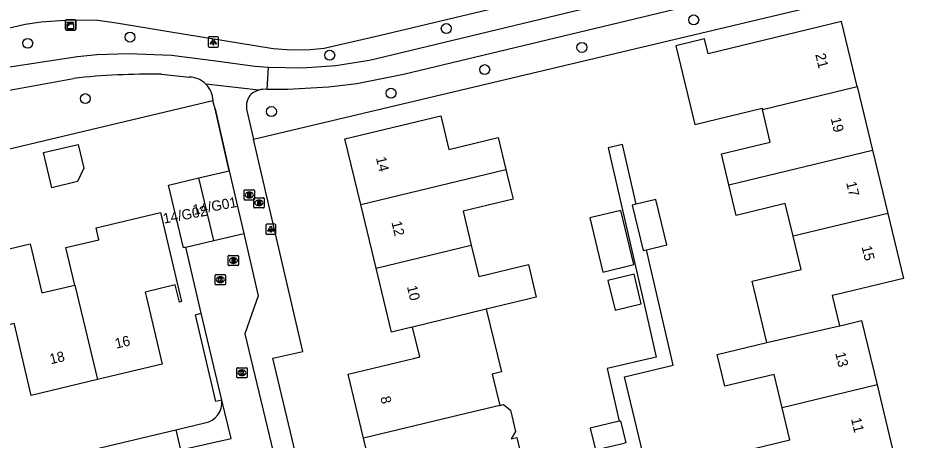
# Model space of a CAD drawing. Extents: x 157663 to 158496, y 379212 to 380934.
# Drawn here: x 158140.7 to 158228.4, y 380832.6 to 380874.1 of the extents above; entities that cross this region are included whole.
import ezdxf

# ---------------------------------------------------------------- set-up
doc = ezdxf.new("R2010")
doc.units = 0
for name, color, linetype in [('IMGEO_Boom', 7, 'Continuous'), ('IMGEO_Brandkraan', 7, 'Continuous'), ('IMGEO_Fietspad_gesloten', 7, 'Continuous'), ('IMGEO_Groenvoorziening', 7, 'Continuous'), ('IMGEO_Haag', 7, 'Continuous'), ('IMGEO_Hek', 7, 'Continuous'), ('IMGEO_Kast', 7, 'Continuous'), ('IMGEO_Kolk', 7, 'Continuous'), ('IMGEO_Lichtpunt', 7, 'Continuous'), ('IMGEO_Pand', 7, 'Continuous'), ('IMGEO_Pand_nummerreeks', 7, 'Continuous'), ('IMGEO_Parkeervlak_open', 7, 'Continuous'), ('IMGEO_Rijbaan_lokaal_open', 7, 'Continuous'), ('IMGEO_Rioolput', 7, 'Continuous'), ('IMGEO_Voetpad_open', 7, 'Continuous')]:
    doc.layers.add(name, color=color, linetype=linetype)

msp = doc.modelspace()

# ---------------------------------------------------------------- linework, layer by layer
at = {"layer": 'IMGEO_Boom'}
for centre in [(158207.103, 380873.852), (158151.684, 380872.157), (158182.779, 380873), (158141.631, 380871.551), (158196.111, 380871.143), (158171.319, 380870.384), (158186.558, 380868.968), (158147.293, 380866.119), (158177.347, 380866.649), (158165.589, 380864.849)]:
    msp.add_circle(centre, 0.489, dxfattribs=at)
at = {"layer": 'IMGEO_Brandkraan'}
for p, q in [((158163.859, 380855.452), (158163.859, 380856.304)), ((158163.934, 380856.378), (158164.786, 380856.378)), ((158164.347, 380856.158), (158164.372, 380856.158)), ((158164.86, 380856.304), (158164.86, 380855.452)), ((158164.786, 380855.378), (158163.934, 380855.378)), ((158164.37, 380855.598), (158164.345, 380855.598))]:
    msp.add_line(p, q, dxfattribs=at)
for points in [[(158163.859, 380855.452), (158163.859, 380856.304)], [(158163.934, 380856.378), (158164.786, 380856.378)], [(158164.207, 380856.078), (158164.207, 380855.678), (158164.42, 380855.678)], [(158164.438, 380856.078), (158164.207, 380856.078)], [(158164.386, 380855.997), (158164.332, 380855.997), (158164.332, 380855.921)], [(158164.86, 380856.304), (158164.86, 380855.452)], [(158164.786, 380855.378), (158163.934, 380855.378)], [(158164.332, 380855.921), (158164.385, 380855.921)], [(158164.394, 380855.845), (158164.332, 380855.845), (158164.332, 380855.764)], [(158164.332, 380855.764), (158164.394, 380855.764)]]:
    msp.add_lwpolyline(points, dxfattribs=at)
for centre, radius, start, end in [((158163.936, 380856.302), 0.0765, 91.55205, 178.44795), ((158163.936, 380856.302), 0.0765, 91.55205, 178.44795), ((158164.387, 380855.959), 0.0379, 267.82845, 90.93552), ((158164.442, 380855.933), 0.145, 59.4692, 91.53667), ((158164.467, 380855.98), 0.0922, 285.51372, 58.15012), ((158164.784, 380856.302), 0.0765, 1.55205, 88.44795), ((158164.784, 380856.302), 0.0765, 1.55205, 88.44795), ((158163.936, 380855.454), 0.0765, 181.55205, 268.44795), ((158163.936, 380855.454), 0.0765, 181.55205, 268.44795), ((158164.395, 380855.804), 0.0404, 269.87594, 90.50774), ((158164.426, 380855.929), 0.251, 268.66757, 293.53466), ((158164.472, 380855.788), 0.105, 301.31148, 78.98903), ((158164.784, 380855.454), 0.0765, 271.55205, 358.44795), ((158164.784, 380855.454), 0.0765, 271.55205, 358.44795)]:
    msp.add_arc(centre, radius, start, end, dxfattribs=at)
for centre, major_axis, ratio, start_param, end_param in [((158164.346, 380855.878), (-0.387, 0.002), 0.722429, 4.712389, 7.853982), ((158164.371, 380855.878), (-0.39, 0.002), 0.717154, 1.570796, 4.712389)]:
    msp.add_ellipse(centre, major_axis=major_axis, ratio=ratio, start_param=start_param, end_param=end_param, dxfattribs=at)
at = {"layer": 'IMGEO_Fietspad_gesloten'}
msp.add_lwpolyline([(158234.764, 380886.844), (158227.239, 380884.51), (158216.562, 380881.917), (158176.169, 380872.274), (158170.786, 380871.038), (158169.397, 380870.904), (158167.571, 380870.872), (158165.75, 380871.003), (158163.948, 380871.297), (158155.69, 380872.659), (158150.365, 380873.521), (158148.523, 380873.783), (158145.729, 380873.832), (158142.943, 380873.632), (158141.381, 380873.409), (158125.611, 380869.701)], dxfattribs=at)
at = {"layer": 'IMGEO_Groenvoorziening'}
for points in [[(158163.827, 380862.151), (158230.016, 380877.859)], [(158159.844, 380865.897), (158116.365, 380855.58)]]:
    msp.add_lwpolyline(points, dxfattribs=at)
at = {"layer": 'IMGEO_Haag'}
msp.add_lwpolyline([(158160.721, 380836.488), (158160.137, 380836.35), (158158.113, 380844.892), (158158.697, 380845.03)], dxfattribs=at)
at = {"layer": 'IMGEO_Hek'}
msp.add_lwpolyline([(158160.042, 380865.13), (158161.437, 380859.026)], dxfattribs=at)
at = {"layer": 'IMGEO_Kast'}
for p, q in [((158145.348, 380872.928), (158145.348, 380873.769)), ((158145.348, 380873.769), (158145.348, 380872.928)), ((158145.423, 380873.853), (158146.264, 380873.853)), ((158146.264, 380873.853), (158145.423, 380873.853)), ((158146.348, 380873.778), (158146.348, 380872.937)), ((158146.348, 380872.937), (158146.348, 380873.778)), ((158146.273, 380872.853), (158145.432, 380872.853)), ((158145.432, 380872.853), (158146.273, 380872.853))]:
    msp.add_line(p, q, dxfattribs=at)
for points in [[(158145.543, 380873.643), (158146.143, 380873.643), (158146.143, 380873.558), (158145.543, 380873.558), (158145.543, 380873.643)], [(158145.543, 380873.468), (158146.143, 380873.468), (158146.143, 380872.979), (158145.543, 380872.979), (158145.543, 380873.468)]]:
    msp.add_lwpolyline(points, dxfattribs=at)
msp.add_circle((158145.627, 380873.317), 0.0377, dxfattribs=at)
for centre, start, end in [((158145.426, 380873.775), 92.4484, 184.28452), ((158145.426, 380873.775), 92.4484, 184.28452), ((158146.27, 380873.775), 2.4484, 94.28452), ((158146.27, 380873.775), 2.4484, 94.28452), ((158145.426, 380872.931), 182.4484, 274.28452), ((158145.426, 380872.931), 182.4484, 274.28452), ((158146.27, 380872.931), 272.4484, 4.28452), ((158146.27, 380872.931), 272.4484, 4.28452)]:
    msp.add_arc(centre, 0.0779, start, end, dxfattribs=at)
at = {"layer": 'IMGEO_Kolk'}
for p, q in [((158160.066, 380847.905), (158160.066, 380848.757)), ((158160.141, 380848.831), (158160.993, 380848.831)), ((158160.554, 380848.611), (158160.579, 380848.611)), ((158161.067, 380848.757), (158161.067, 380847.905)), ((158160.993, 380847.831), (158160.141, 380847.831)), ((158160.577, 380848.051), (158160.552, 380848.051)), ((158162.198, 380838.76), (158162.198, 380839.612)), ((158162.273, 380839.686), (158163.125, 380839.686)), ((158162.686, 380839.466), (158162.711, 380839.466)), ((158163.199, 380839.612), (158163.199, 380838.76)), ((158163.125, 380838.686), (158162.273, 380838.686)), ((158162.709, 380838.906), (158162.684, 380838.906))]:
    msp.add_line(p, q, dxfattribs=at)
for points in [[(158160.066, 380847.905), (158160.066, 380848.757)], [(158160.141, 380848.831), (158160.993, 380848.831)], [(158160.387, 380848.531), (158160.51, 380848.531), (158160.51, 380848.38), (158160.64, 380848.531), (158160.804, 380848.531), (158160.658, 380848.38), (158160.811, 380848.131), (158160.659, 380848.131), (158160.574, 380848.295), (158160.51, 380848.228), (158160.51, 380848.131), (158160.387, 380848.131), (158160.387, 380848.531)], [(158161.067, 380848.757), (158161.067, 380847.905)], [(158160.993, 380847.831), (158160.141, 380847.831)], [(158162.198, 380838.76), (158162.198, 380839.612)], [(158162.273, 380839.686), (158163.125, 380839.686)], [(158162.519, 380839.386), (158162.642, 380839.386), (158162.642, 380839.235), (158162.772, 380839.386), (158162.936, 380839.386), (158162.79, 380839.235), (158162.943, 380838.986), (158162.791, 380838.986), (158162.706, 380839.15), (158162.642, 380839.083), (158162.642, 380838.986), (158162.519, 380838.986), (158162.519, 380839.386)], [(158163.199, 380839.612), (158163.199, 380838.76)], [(158163.125, 380838.686), (158162.273, 380838.686)]]:
    msp.add_lwpolyline(points, dxfattribs=at)
for centre, start, end in [((158160.143, 380848.755), 91.55205, 178.44795), ((158160.143, 380848.755), 91.55205, 178.44795), ((158160.991, 380848.755), 1.55205, 88.44795), ((158160.991, 380848.755), 1.55205, 88.44795), ((158160.143, 380847.907), 181.55205, 268.44795), ((158160.143, 380847.907), 181.55205, 268.44795), ((158160.991, 380847.907), 271.55205, 358.44795), ((158160.991, 380847.907), 271.55205, 358.44795), ((158162.275, 380839.61), 91.55205, 178.44795), ((158162.275, 380839.61), 91.55205, 178.44795), ((158163.123, 380839.61), 1.55205, 88.44795), ((158163.123, 380839.61), 1.55205, 88.44795), ((158162.275, 380838.762), 181.55205, 268.44795), ((158162.275, 380838.762), 181.55205, 268.44795), ((158163.123, 380838.762), 271.55205, 358.44795), ((158163.123, 380838.762), 271.55205, 358.44795)]:
    msp.add_arc(centre, 0.0765, start, end, dxfattribs=at)
for centre, major_axis, ratio, start_param, end_param in [((158160.553, 380848.331), (-0.387, 0.002), 0.722429, 4.712389, 7.853982), ((158160.578, 380848.331), (-0.39, 0.002), 0.717154, 1.570796, 4.712389), ((158162.685, 380839.186), (-0.387, 0.002), 0.722429, 4.712389, 7.853982), ((158162.71, 380839.186), (-0.39, 0.002), 0.717154, 1.570796, 4.712389)]:
    msp.add_ellipse(centre, major_axis=major_axis, ratio=ratio, start_param=start_param, end_param=end_param, dxfattribs=at)
at = {"layer": 'IMGEO_Lichtpunt'}
for p, q in [((158159.381, 380872.084), (158159.381, 380871.277)), ((158159.381, 380872.084), (158159.381, 380871.277)), ((158160.283, 380872.179), (158159.475, 380872.179)), ((158160.283, 380872.179), (158159.475, 380872.179)), ((158160.377, 380871.277), (158160.377, 380872.084)), ((158160.377, 380871.277), (158160.377, 380872.084)), ((158159.475, 380871.183), (158160.283, 380871.183)), ((158159.475, 380871.183), (158160.283, 380871.183)), ((158165.033, 380853.691), (158165.033, 380852.884)), ((158165.033, 380853.691), (158165.033, 380852.884)), ((158165.935, 380853.786), (158165.127, 380853.786)), ((158165.935, 380853.786), (158165.127, 380853.786)), ((158166.029, 380852.884), (158166.029, 380853.691)), ((158166.029, 380852.884), (158166.029, 380853.691)), ((158165.127, 380852.79), (158165.935, 380852.79)), ((158165.127, 380852.79), (158165.935, 380852.79))]:
    msp.add_line(p, q, dxfattribs=at)
for points in [[(158159.755, 380871.748), (158159.794, 380871.72), (158159.606, 380871.458), (158159.568, 380871.485), (158159.755, 380871.748)], [(158159.857, 380871.7), (158159.904, 380871.7), (158159.904, 380871.378), (158159.857, 380871.378), (158159.857, 380871.7)], [(158159.967, 380871.72), (158160.005, 380871.747), (158160.192, 380871.485), (158160.153, 380871.457), (158159.967, 380871.72)], [(158165.407, 380853.355), (158165.446, 380853.327), (158165.258, 380853.065), (158165.22, 380853.092), (158165.407, 380853.355)], [(158165.619, 380853.327), (158165.657, 380853.354), (158165.844, 380853.092), (158165.805, 380853.064), (158165.619, 380853.327)], [(158165.509, 380853.307), (158165.556, 380853.307), (158165.556, 380852.985), (158165.509, 380852.985), (158165.509, 380853.307)]]:
    msp.add_lwpolyline(points, dxfattribs=at)
for centre in [(158159.88, 380871.882), (158165.532, 380853.489)]:
    msp.add_circle(centre, 0.0994, dxfattribs=at)
for centre, start, end in [((158159.475, 380872.084), 90, 180), ((158159.475, 380872.084), 90, 180), ((158160.283, 380872.084), 0, 90), ((158160.283, 380872.084), 0, 90), ((158159.475, 380871.277), 180, 270), ((158159.475, 380871.277), 180, 270), ((158160.283, 380871.277), 270, 0), ((158160.283, 380871.277), 270, 360), ((158165.127, 380853.691), 90, 180), ((158165.127, 380853.691), 90, 180), ((158165.935, 380853.691), 0, 90), ((158165.935, 380853.691), 0, 90), ((158165.127, 380852.884), 180, 270), ((158165.127, 380852.884), 180, 270), ((158165.935, 380852.884), 270, 0), ((158165.935, 380852.884), 270, 360)]:
    msp.add_arc(centre, 0.0946, start, end, dxfattribs=at)
at = {"layer": 'IMGEO_Pand'}
for points in [[(158223.185, 380867.301), (158221.649, 380873.683), (158208.526, 380870.525), (158208.173, 380871.991), (158205.363, 380871.315), (158207.221, 380863.591), (158213.827, 380865.18), (158213.857, 380865.056)], [(158213.857, 380865.056), (158223.185, 380867.301)], [(158223.185, 380867.301), (158224.686, 380861.065)], [(158210.549, 380857.664), (158209.822, 380860.682), (158214.631, 380861.839), (158213.857, 380865.056)], [(158174.364, 380855.731), (158172.818, 380862.154), (158182.234, 380864.42), (158183.028, 380861.12), (158187.887, 380862.289), (158188.638, 380859.169)], [(158146.531, 380857.963), (158144.012, 380857.363), (158143.19, 380860.819), (158146.577, 380861.625), (158147.138, 380859.27), (158146.531, 380857.963)], [(158210.549, 380857.664), (158224.686, 380861.065)], [(158224.686, 380861.065), (158226.187, 380854.83)], [(158158.457, 380858.321), (158161.437, 380859.026)], [(158161.437, 380859.026), (158162.89, 380852.878)], [(158174.364, 380855.731), (158188.638, 380859.169)], [(158188.638, 380859.169), (158189.057, 380857.428), (158189.344, 380856.235), (158184.433, 380855.053), (158185.238, 380851.709)], [(158157.175, 380851.512), (158156.948, 380851.458), (158155.477, 380857.617), (158158.457, 380858.321)], [(158159.911, 380852.166), (158158.457, 380858.321)], [(158216.885, 380852.591), (158216.11, 380855.811), (158211.275, 380854.647), (158210.549, 380857.664)], [(158202.47, 380851.277), (158204.451, 380851.754), (158203.379, 380856.206), (158201.442, 380855.739)], [(158175.875, 380849.453), (158174.364, 380855.731)], [(158198.179, 380849.073), (158201.222, 380849.806), (158199.939, 380855.137), (158196.895, 380854.404), (158198.179, 380849.073)], [(158201.442, 380855.739), (158201.047, 380855.644), (158202.119, 380851.192), (158202.47, 380851.277)], [(158146.26, 380847.797), (158145.381, 380851.483), (158148.631, 380852.258), (158148.355, 380853.416), (158154.672, 380854.92), (158156.752, 380846.181), (158156.539, 380846.13), (158156.261, 380847.297), (158156.136, 380847.822), (158153.17, 380847.106), (158153.293, 380846.59), (158154.854, 380840.033), (158148.474, 380838.514)], [(158226.187, 380854.83), (158216.885, 380852.591)], [(158226.187, 380854.83), (158227.722, 380848.451), (158221.179, 380846.877), (158220.718, 380846.766), (158221.433, 380843.794)], [(158159.911, 380852.166), (158162.89, 380852.878)], [(158214.289, 380842.163), (158212.843, 380848.172), (158217.669, 380849.334), (158216.885, 380852.591)], [(158135.789, 380850.422), (158141.859, 380851.867), (158143.012, 380847.024), (158146.26, 380847.797)], [(158157.175, 380851.512), (158159.911, 380852.166)], [(158175.875, 380849.453), (158185.238, 380851.709)], [(158185.238, 380851.709), (158185.976, 380848.641), (158190.854, 380849.815), (158191.626, 380846.606), (158186.713, 380845.424)], [(158179.464, 380843.674), (158178.999, 380843.562), (158177.386, 380843.174), (158175.875, 380849.453)], [(158199.368, 380845.327), (158201.953, 380845.95), (158201.248, 380848.876), (158198.663, 380848.253), (158199.368, 380845.327)], [(158146.26, 380847.797), (158148.474, 380838.514)], [(158186.713, 380845.424), (158179.464, 380843.674)], [(158186.713, 380845.424), (158188.192, 380839.279), (158187.296, 380839.063), (158188.036, 380835.984)], [(158148.474, 380838.514), (158141.979, 380836.967), (158140.418, 380843.524), (158140.298, 380844.027), (158137.459, 380843.35)], [(158214.289, 380842.163), (158221.433, 380843.794)], [(158221.433, 380843.794), (158221.895, 380843.905), (158223.611, 380844.319), (158225.133, 380837.995)], [(158174.653, 380832.768), (158173.139, 380839.058), (158179.702, 380840.637), (158180.168, 380840.749), (158179.464, 380843.674)], [(158215.807, 380835.751), (158215.02, 380839.022), (158210.177, 380837.857), (158209.422, 380840.992), (158214.289, 380842.163)], [(158225.133, 380837.995), (158226.656, 380831.668), (158212.46, 380828.251), (158211.699, 380831.412), (158216.569, 380832.584), (158215.807, 380835.751)], [(158225.133, 380837.995), (158215.807, 380835.751)], [(158188.036, 380835.984), (158184.061, 380835.029), (158174.653, 380832.768)], [(158188.036, 380835.984), (158188.413, 380836.075), (158189.097, 380835.508), (158189.598, 380833.422), (158189.146, 380832.681), (158189.713, 380832.817), (158190.414, 380829.903)], [(158199.785, 380834.427), (158196.931, 380833.741), (158197.446, 380831.601), (158200.28, 380832.282)], [(158199.785, 380834.427), (158199.901, 380834.455), (158200.415, 380832.315), (158200.28, 380832.282)], [(158176.167, 380826.479), (158174.653, 380832.768)]]:
    msp.add_lwpolyline(points, dxfattribs=at)
at = {"layer": 'IMGEO_Parkeervlak_open'}
msp.add_lwpolyline([(158143.629, 380830.615), (158156.186, 380833.568)], dxfattribs=at)
at = {"layer": 'IMGEO_Rijbaan_lokaal_open'}
for points in [[(158162.89, 380852.878), (158164.297, 380846.741), (158162.99, 380842.997), (158166.548, 380828.16)], [(158158.697, 380845.03), (158157.175, 380851.512)], [(158160.721, 380836.488), (158158.697, 380845.03)], [(158156.661, 380831.619), (158161.619, 380832.72), (158160.721, 380836.488)]]:
    msp.add_lwpolyline(points, dxfattribs=at)
at = {"layer": 'IMGEO_Rioolput'}
for p, q in [((158162.912, 380856.226), (158162.912, 380857.078)), ((158162.987, 380857.152), (158163.839, 380857.152)), ((158163.4, 380856.932), (158163.425, 380856.932)), ((158163.913, 380857.078), (158163.913, 380856.226)), ((158163.839, 380856.152), (158162.987, 380856.152)), ((158163.423, 380856.372), (158163.398, 380856.372)), ((158161.426, 380850.714), (158162.278, 380850.714)), ((158161.351, 380849.788), (158161.351, 380850.64)), ((158161.862, 380849.934), (158161.837, 380849.934)), ((158161.839, 380850.494), (158161.864, 380850.494)), ((158162.352, 380850.64), (158162.352, 380849.788)), ((158162.278, 380849.714), (158161.426, 380849.714))]:
    msp.add_line(p, q, dxfattribs=at)
for points in [[(158162.912, 380856.226), (158162.912, 380857.078)], [(158162.987, 380857.152), (158163.839, 380857.152)], [(158163.501, 380856.85), (158163.249, 380856.852), (158163.249, 380856.452)], [(158163.913, 380857.078), (158163.913, 380856.226)], [(158163.839, 380856.152), (158162.987, 380856.152)], [(158163.249, 380856.452), (158163.373, 380856.452), (158163.373, 380856.614), (158163.384, 380856.614)], [(158163.427, 380856.771), (158163.373, 380856.771), (158163.373, 380856.69)], [(158163.373, 380856.69), (158163.425, 380856.69)], [(158163.431, 380856.585), (158163.502, 380856.452), (158163.642, 380856.452), (158163.577, 380856.578)], [(158161.426, 380850.714), (158162.278, 380850.714)], [(158161.351, 380849.788), (158161.351, 380850.64)], [(158161.94, 380850.412), (158161.688, 380850.414), (158161.688, 380850.014)], [(158161.688, 380850.014), (158161.812, 380850.014), (158161.812, 380850.176), (158161.823, 380850.176)], [(158161.866, 380850.333), (158161.812, 380850.333), (158161.812, 380850.252)], [(158161.812, 380850.252), (158161.864, 380850.252)], [(158161.87, 380850.147), (158161.941, 380850.014), (158162.081, 380850.014), (158162.016, 380850.14)], [(158162.352, 380850.64), (158162.352, 380849.788)], [(158162.278, 380849.714), (158161.426, 380849.714)]]:
    msp.add_lwpolyline(points, dxfattribs=at)
for centre, radius, start, end in [((158162.989, 380857.076), 0.0765, 91.55205, 178.44795), ((158162.989, 380857.076), 0.0765, 91.55205, 178.44795), ((158163.5, 380856.74), 0.109, 350.36119, 89.41601), ((158163.837, 380857.076), 0.0765, 1.55205, 88.44795), ((158163.837, 380857.076), 0.0765, 1.55205, 88.44795), ((158162.989, 380856.228), 0.0765, 181.55205, 268.44795), ((158162.989, 380856.228), 0.0765, 181.55205, 268.44795), ((158163.383, 380856.561), 0.0533, 26.02933, 88.69889), ((158163.409, 380856.879), 0.19, 274.7715, 282.96867), ((158163.433, 380856.675), 0.0964, 77.00612, 93.18647), ((158163.447, 380856.732), 0.0378, 276.66336, 79.67722), ((158163.498, 380856.74), 0.112, 277.58423, 350.98172), ((158163.482, 380856.525), 0.108, 29.51342, 73.79051), ((158163.837, 380856.228), 0.0765, 271.55205, 358.44795), ((158163.837, 380856.228), 0.0765, 271.55205, 358.44795), ((158161.428, 380850.638), 0.0765, 91.55205, 178.44795), ((158161.428, 380850.638), 0.0765, 91.55205, 178.44795), ((158162.276, 380850.638), 0.0765, 1.55205, 88.44795), ((158162.276, 380850.638), 0.0765, 1.55205, 88.44795), ((158161.822, 380850.123), 0.0533, 26.02933, 88.69889), ((158161.848, 380850.441), 0.19, 274.7715, 282.96867), ((158161.872, 380850.237), 0.0964, 77.00612, 93.18647), ((158161.886, 380850.294), 0.0378, 276.66336, 79.67722), ((158161.939, 380850.302), 0.109, 350.36119, 89.41601), ((158161.937, 380850.302), 0.112, 277.58423, 350.98172), ((158161.921, 380850.087), 0.108, 29.51342, 73.79051), ((158161.428, 380849.79), 0.0765, 181.55205, 268.44795), ((158161.428, 380849.79), 0.0765, 181.55205, 268.44795), ((158162.276, 380849.79), 0.0765, 271.55205, 358.44795), ((158162.276, 380849.79), 0.0765, 271.55205, 358.44795)]:
    msp.add_arc(centre, radius, start, end, dxfattribs=at)
for centre, major_axis, ratio, start_param, end_param in [((158163.399, 380856.652), (-0.387, 0.002), 0.722429, 4.712389, 7.853982), ((158163.424, 380856.652), (-0.39, 0.002), 0.717154, 1.570796, 4.712389), ((158161.838, 380850.214), (-0.387, 0.002), 0.722429, 4.712389, 7.853982), ((158161.863, 380850.214), (-0.39, 0.002), 0.717154, 1.570796, 4.712389)]:
    msp.add_ellipse(centre, major_axis=major_axis, ratio=ratio, start_param=start_param, end_param=end_param, dxfattribs=at)
at = {"layer": 'IMGEO_Voetpad_open'}
for points in [[(158165.296, 380869.194), (158168.609, 380869.132), (158171.914, 380869.367), (158175.184, 380869.895), (158175.796, 380870.028), (158198.003, 380875.375), (158230.074, 380882.921), (158233.565, 380883.858), (158235.501, 380884.527), (158238.669, 380885.752), (158241.715, 380887.254), (158242.343, 380887.608), (158251.028, 380892.001), (158253.448, 380893.203), (158256.213, 380894.388), (158260.568, 380895.884), (158269.34, 380898.007)], [(158231.096, 380881.082), (158178.582, 380868.481), (158173.991, 380867.557), (158171.184, 380867.259), (158167.176, 380867), (158165.172, 380867.015)], [(158079.706, 380856.8), (158079.88, 380856.054), (158080.223, 380855.632), (158080.796, 380855.351), (158090.084, 380857.247), (158095.058, 380858.442), (158103.992, 380860.804), (158111.541, 380862.403), (158125.906, 380865.83), (158133.874, 380867.714), (158139.433, 380869.167), (158139.637, 380869.206), (158146.514, 380870.261), (158148.421, 380870.451), (158151.536, 380870.552), (158155.774, 380870.384), (158160.122, 380869.826), (158163.951, 380869.298), (158165.296, 380869.194)], [(158165.172, 380867.015), (158165.296, 380869.194)], [(158154.786, 380868.506), (158157.485, 380868.241)], [(158110.544, 380859.909), (158126.077, 380863.592), (158139.634, 380866.932), (158146.125, 380868.106)], [(158164.343, 380866.954), (158159.138, 380867.546)], [(158161.437, 380859.026), (158160.042, 380865.13), (158159.844, 380865.897)], [(158163.153, 380865.08), (158163.573, 380863.242), (158163.827, 380862.151)], [(158183.807, 380818.068), (158182.999, 380817.796), (158172.223, 380815.219), (158171.793, 380815.099), (158170.989, 380818.524), (158169.526, 380824.707), (158165.739, 380840.623), (158168.671, 380841.291), (158163.827, 380862.151)], [(158201.442, 380855.739), (158200.088, 380861.612), (158198.682, 380861.287), (158202.256, 380845.78), (158203.425, 380840.709), (158198.594, 380839.596), (158199.785, 380834.427)], [(158203.704, 380824.608), (158200.29, 380838.795), (158205.081, 380839.948), (158202.47, 380851.277)], [(158156.186, 380833.568), (158159.045, 380834.252)], [(158156.186, 380833.568), (158156.661, 380831.619)]]:
    msp.add_lwpolyline(points, dxfattribs=at)
for centre, radius, start, end in [((158153.59, 380800.431), 68.085, 88.99366, 96.29488), ((158157.451, 380865.846), 2.395, 45.21568, 89.17591), ((158157.447, 380865.846), 2.398, 1.21342, 45.14182), ((158164.784, 380865.402), 1.662, 135.30942, 191.17226), ((158164.908, 380864.953), 2.079, 105.75941, 128.90668), ((158164.908, 380864.937), 2.095, 82.76456, 105.65222), ((158158.677, 380836.274), 2.055, 280.31181, 5.9812)]:
    msp.add_arc(centre, radius, start, end, dxfattribs=at)

# ---------------------------------------------------------------- texts
at = {"layer": 'IMGEO_Pand_nummerreeks'}
for s, rotation, p in [('21', 283.53305, (158219.053, 380870.454)), ('19', 283.53291, (158220.565, 380864.168)), ('14', 283.53226, (158175.857, 380860.295)), ('17', 283.53291, (158222.083, 380857.86)), ('14/G01', 10.49148, (158157.95, 380854.688)), ('14/G02', 10.49148, (158155.022, 380853.834)), ('12', 283.53226, (158177.379, 380853.972)), ('15', 283.53291, (158223.601, 380851.552)), ('10', 283.53226, (158178.903, 380847.639)), ('16', 13.39575, (158150.335, 380841.548)), ('18', 13.3947, (158143.902, 380840.016)), ('13', 283.53324, (158221.011, 380841.104)), ('8', 283.53431, (158176.282, 380836.767)), ('11', 283.53324, (158222.56, 380834.667))]:
    msp.add_text(s, height=1, rotation=rotation, dxfattribs=at).set_placement(p)

doc.saveas('drawing.dxf')
